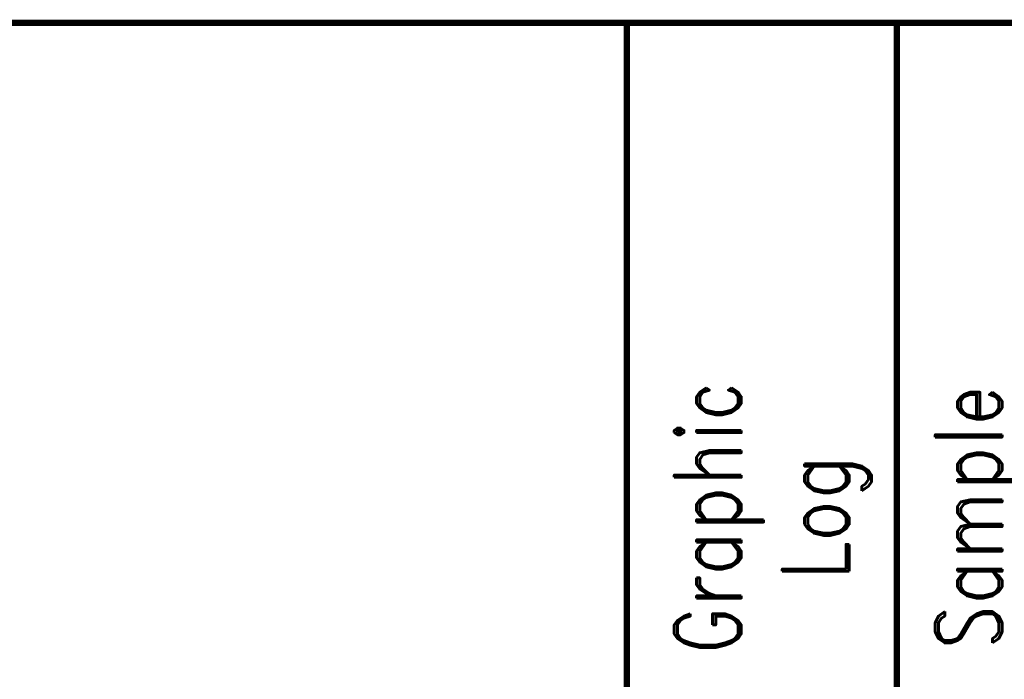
# Model space of a CAD drawing. Extents: x -2 to 113, y -136 to 16.
# Tile 327 of 541: x 40 to 56, y -24 to -13. Entities that reach past the tile are written whole.
import ezdxf
from ezdxf.enums import TextEntityAlignment as Align

# ---------------------------------------------------------------- set-up
doc = ezdxf.new("R2010")
doc.units = 0
doc.header["$MEASUREMENT"] = 0
doc.linetypes.add('SOLID', pattern=[0])
doc.layers.get('0').update_dxf_attribs({"linetype": 'SOLID'})
for name, color, linetype in [('1', 7, 'SOLID'), ('10', 7, 'SOLID'), ('11', 7, 'SOLID'), ('12', 7, 'SOLID'), ('13', 7, 'SOLID'), ('14', 7, 'SOLID'), ('15', 7, 'SOLID'), ('16', 7, 'SOLID'), ('17', 7, 'SOLID'), ('18', 7, 'SOLID'), ('19', 7, 'SOLID'), ('2', 7, 'SOLID'), ('20', 7, 'SOLID'), ('21', 7, 'SOLID'), ('22', 7, 'SOLID'), ('23', 7, 'SOLID'), ('24', 7, 'SOLID'), ('25', 7, 'SOLID'), ('26', 7, 'SOLID'), ('27', 7, 'SOLID'), ('28', 7, 'SOLID'), ('29', 7, 'SOLID'), ('3', 7, 'SOLID'), ('30', 7, 'SOLID'), ('31', 7, 'SOLID'), ('32', 7, 'SOLID'), ('33', 7, 'SOLID'), ('34', 7, 'SOLID'), ('35', 7, 'SOLID'), ('36', 7, 'SOLID'), ('37', 7, 'SOLID'), ('38', 7, 'SOLID'), ('39', 7, 'SOLID'), ('4', 7, 'SOLID'), ('40', 7, 'SOLID'), ('41', 7, 'SOLID'), ('42', 7, 'SOLID'), ('43', 7, 'SOLID'), ('44', 7, 'SOLID'), ('45', 7, 'SOLID'), ('46', 7, 'SOLID'), ('47', 7, 'SOLID'), ('48', 7, 'SOLID'), ('49', 7, 'SOLID'), ('5', 7, 'SOLID'), ('50', 7, 'SOLID'), ('51', 7, 'SOLID'), ('52', 7, 'SOLID'), ('53', 7, 'SOLID'), ('54', 7, 'SOLID'), ('55', 7, 'SOLID'), ('56', 7, 'SOLID'), ('57', 7, 'SOLID'), ('58', 7, 'SOLID'), ('59', 7, 'SOLID'), ('6', 7, 'SOLID'), ('60', 7, 'SOLID'), ('61', 7, 'SOLID'), ('62', 7, 'SOLID'), ('63', 7, 'SOLID'), ('64', 7, 'SOLID'), ('65', 7, 'SOLID'), ('66', 7, 'SOLID'), ('67', 7, 'SOLID'), ('68', 7, 'SOLID'), ('7', 7, 'SOLID'), ('8', 7, 'SOLID'), ('9', 7, 'SOLID')]:
    doc.layers.add(name, color=color, linetype=linetype)
doc.styles.add('ROMAND', font='romand', dxfattribs={"height": 1})

msp = doc.modelspace()

# ---------------------------------------------------------------- linework, layer by layer
at = {"color": 7, "linetype": 'SOLID', "const_width": 0.103}
for points in [[(-0.218, -13.139), (111.547, -13.139)], [(49.782, -13.139), (49.782, -125.639)], [(54.194, -13.139), (54.194, -125.639)]]:
    msp.add_lwpolyline(points, dxfattribs=at)
at = {"layer": '1', "color": 7, "linetype": 'SOLID', "const_width": 0.103}
for points in [[(-0.218, -13.139), (111.547, -13.139)], [(49.782, -13.139), (49.782, -125.639)], [(54.194, -13.139), (54.194, -125.639)]]:
    msp.add_lwpolyline(points, dxfattribs=at)
at = {"layer": '10', "color": 7, "linetype": 'SOLID', "const_width": 0.103}
for points in [[(-0.218, -13.139), (111.547, -13.139)], [(49.782, -13.139), (49.782, -125.639)], [(54.194, -13.139), (54.194, -125.639)]]:
    msp.add_lwpolyline(points, dxfattribs=at)
at = {"layer": '11', "color": 7, "linetype": 'SOLID', "const_width": 0.103}
for points in [[(-0.218, -13.139), (111.547, -13.139)], [(49.782, -13.139), (49.782, -125.639)], [(54.194, -13.139), (54.194, -125.639)]]:
    msp.add_lwpolyline(points, dxfattribs=at)
at = {"layer": '12', "color": 7, "linetype": 'SOLID', "const_width": 0.103}
for points in [[(-0.218, -13.139), (111.547, -13.139)], [(49.782, -13.139), (49.782, -125.639)], [(54.194, -13.139), (54.194, -125.639)]]:
    msp.add_lwpolyline(points, dxfattribs=at)
at = {"layer": '13', "color": 7, "linetype": 'SOLID', "const_width": 0.103}
for points in [[(-0.218, -13.139), (111.547, -13.139)], [(49.782, -13.139), (49.782, -125.639)], [(54.194, -13.139), (54.194, -125.639)]]:
    msp.add_lwpolyline(points, dxfattribs=at)
at = {"layer": '14', "color": 7, "linetype": 'SOLID', "const_width": 0.103}
for points in [[(-0.218, -13.139), (111.547, -13.139)], [(49.782, -13.139), (49.782, -125.639)], [(54.194, -13.139), (54.194, -125.639)]]:
    msp.add_lwpolyline(points, dxfattribs=at)
at = {"layer": '15', "color": 7, "linetype": 'SOLID', "const_width": 0.103}
for points in [[(-0.218, -13.139), (111.547, -13.139)], [(49.782, -13.139), (49.782, -125.639)], [(54.194, -13.139), (54.194, -125.639)]]:
    msp.add_lwpolyline(points, dxfattribs=at)
at = {"layer": '16', "color": 7, "linetype": 'SOLID', "const_width": 0.103}
for points in [[(-0.218, -13.139), (111.547, -13.139)], [(49.782, -13.139), (49.782, -125.639)], [(54.194, -13.139), (54.194, -125.639)]]:
    msp.add_lwpolyline(points, dxfattribs=at)
at = {"layer": '17', "color": 7, "linetype": 'SOLID', "const_width": 0.103}
for points in [[(-0.218, -13.139), (111.547, -13.139)], [(49.782, -13.139), (49.782, -125.639)], [(54.194, -13.139), (54.194, -125.639)]]:
    msp.add_lwpolyline(points, dxfattribs=at)
at = {"layer": '18', "color": 7, "linetype": 'SOLID', "const_width": 0.103}
for points in [[(-0.218, -13.139), (111.547, -13.139)], [(49.782, -13.139), (49.782, -125.639)], [(54.194, -13.139), (54.194, -125.639)]]:
    msp.add_lwpolyline(points, dxfattribs=at)
at = {"layer": '19', "color": 7, "linetype": 'SOLID', "const_width": 0.103}
for points in [[(-0.218, -13.139), (111.547, -13.139)], [(49.782, -13.139), (49.782, -125.639)], [(54.194, -13.139), (54.194, -125.639)]]:
    msp.add_lwpolyline(points, dxfattribs=at)
at = {"layer": '2', "color": 7, "linetype": 'SOLID', "const_width": 0.103}
for points in [[(-0.218, -13.139), (111.547, -13.139)], [(49.782, -13.139), (49.782, -125.639)], [(54.194, -13.139), (54.194, -125.639)]]:
    msp.add_lwpolyline(points, dxfattribs=at)
at = {"layer": '20', "color": 7, "linetype": 'SOLID', "const_width": 0.103}
for points in [[(-0.218, -13.139), (111.547, -13.139)], [(49.782, -13.139), (49.782, -125.639)], [(54.194, -13.139), (54.194, -125.639)]]:
    msp.add_lwpolyline(points, dxfattribs=at)
at = {"layer": '21', "color": 7, "linetype": 'SOLID', "const_width": 0.103}
for points in [[(-0.218, -13.139), (111.547, -13.139)], [(49.782, -13.139), (49.782, -125.639)], [(54.194, -13.139), (54.194, -125.639)]]:
    msp.add_lwpolyline(points, dxfattribs=at)
at = {"layer": '22', "color": 7, "linetype": 'SOLID', "const_width": 0.103}
for points in [[(-0.218, -13.139), (111.547, -13.139)], [(49.782, -13.139), (49.782, -125.639)], [(54.194, -13.139), (54.194, -125.639)]]:
    msp.add_lwpolyline(points, dxfattribs=at)
at = {"layer": '23', "color": 7, "linetype": 'SOLID', "const_width": 0.103}
for points in [[(-0.218, -13.139), (111.547, -13.139)], [(49.782, -13.139), (49.782, -125.639)], [(54.194, -13.139), (54.194, -125.639)]]:
    msp.add_lwpolyline(points, dxfattribs=at)
at = {"layer": '24', "color": 7, "linetype": 'SOLID', "const_width": 0.103}
for points in [[(-0.218, -13.139), (111.547, -13.139)], [(49.782, -13.139), (49.782, -125.639)], [(54.194, -13.139), (54.194, -125.639)]]:
    msp.add_lwpolyline(points, dxfattribs=at)
at = {"layer": '25', "color": 7, "linetype": 'SOLID', "const_width": 0.103}
for points in [[(-0.218, -13.139), (111.547, -13.139)], [(49.782, -13.139), (49.782, -125.639)], [(54.194, -13.139), (54.194, -125.639)]]:
    msp.add_lwpolyline(points, dxfattribs=at)
at = {"layer": '26', "color": 7, "linetype": 'SOLID', "const_width": 0.103}
for points in [[(-0.218, -13.139), (111.547, -13.139)], [(49.782, -13.139), (49.782, -125.639)], [(54.194, -13.139), (54.194, -125.639)]]:
    msp.add_lwpolyline(points, dxfattribs=at)
at = {"layer": '27', "color": 7, "linetype": 'SOLID', "const_width": 0.103}
for points in [[(-0.218, -13.139), (111.547, -13.139)], [(49.782, -13.139), (49.782, -125.639)], [(54.194, -13.139), (54.194, -125.639)]]:
    msp.add_lwpolyline(points, dxfattribs=at)
at = {"layer": '28', "color": 7, "linetype": 'SOLID', "const_width": 0.103}
for points in [[(-0.218, -13.139), (111.547, -13.139)], [(49.782, -13.139), (49.782, -125.639)], [(54.194, -13.139), (54.194, -125.639)]]:
    msp.add_lwpolyline(points, dxfattribs=at)
at = {"layer": '29', "color": 7, "linetype": 'SOLID', "const_width": 0.103}
for points in [[(-0.218, -13.139), (111.547, -13.139)], [(49.782, -13.139), (49.782, -125.639)], [(54.194, -13.139), (54.194, -125.639)]]:
    msp.add_lwpolyline(points, dxfattribs=at)
at = {"layer": '3', "color": 7, "linetype": 'SOLID', "const_width": 0.103}
for points in [[(-0.218, -13.139), (111.547, -13.139)], [(49.782, -13.139), (49.782, -125.639)], [(54.194, -13.139), (54.194, -125.639)]]:
    msp.add_lwpolyline(points, dxfattribs=at)
at = {"layer": '30', "color": 7, "linetype": 'SOLID', "const_width": 0.103}
for points in [[(-0.218, -13.139), (111.547, -13.139)], [(49.782, -13.139), (49.782, -125.639)], [(54.194, -13.139), (54.194, -125.639)]]:
    msp.add_lwpolyline(points, dxfattribs=at)
at = {"layer": '31', "color": 7, "linetype": 'SOLID', "const_width": 0.103}
for points in [[(-0.218, -13.139), (111.547, -13.139)], [(49.782, -13.139), (49.782, -125.639)], [(54.194, -13.139), (54.194, -125.639)]]:
    msp.add_lwpolyline(points, dxfattribs=at)
at = {"layer": '32', "color": 7, "linetype": 'SOLID', "const_width": 0.103}
for points in [[(-0.218, -13.139), (111.547, -13.139)], [(49.782, -13.139), (49.782, -125.639)], [(54.194, -13.139), (54.194, -125.639)]]:
    msp.add_lwpolyline(points, dxfattribs=at)
at = {"layer": '33', "color": 7, "linetype": 'SOLID', "const_width": 0.103}
for points in [[(-0.218, -13.139), (111.547, -13.139)], [(49.782, -13.139), (49.782, -125.639)], [(54.194, -13.139), (54.194, -125.639)]]:
    msp.add_lwpolyline(points, dxfattribs=at)
at = {"layer": '34', "color": 7, "linetype": 'SOLID', "const_width": 0.103}
for points in [[(-0.218, -13.139), (111.547, -13.139)], [(49.782, -13.139), (49.782, -125.639)], [(54.194, -13.139), (54.194, -125.639)]]:
    msp.add_lwpolyline(points, dxfattribs=at)
at = {"layer": '35', "color": 7, "linetype": 'SOLID', "const_width": 0.103}
for points in [[(-0.218, -13.139), (111.547, -13.139)], [(49.782, -13.139), (49.782, -125.639)], [(54.194, -13.139), (54.194, -125.639)]]:
    msp.add_lwpolyline(points, dxfattribs=at)
at = {"layer": '36', "color": 7, "linetype": 'SOLID', "const_width": 0.103}
for points in [[(-0.218, -13.139), (111.547, -13.139)], [(49.782, -13.139), (49.782, -125.639)], [(54.194, -13.139), (54.194, -125.639)]]:
    msp.add_lwpolyline(points, dxfattribs=at)
at = {"layer": '37', "color": 7, "linetype": 'SOLID', "const_width": 0.103}
for points in [[(-0.218, -13.139), (111.547, -13.139)], [(49.782, -13.139), (49.782, -125.639)], [(54.194, -13.139), (54.194, -125.639)]]:
    msp.add_lwpolyline(points, dxfattribs=at)
at = {"layer": '38', "color": 7, "linetype": 'SOLID', "const_width": 0.103}
for points in [[(-0.218, -13.139), (111.547, -13.139)], [(49.782, -13.139), (49.782, -125.639)], [(54.194, -13.139), (54.194, -125.639)]]:
    msp.add_lwpolyline(points, dxfattribs=at)
at = {"layer": '39', "color": 7, "linetype": 'SOLID', "const_width": 0.103}
for points in [[(-0.218, -13.139), (111.547, -13.139)], [(49.782, -13.139), (49.782, -125.639)], [(54.194, -13.139), (54.194, -125.639)]]:
    msp.add_lwpolyline(points, dxfattribs=at)
at = {"layer": '4', "color": 7, "linetype": 'SOLID', "const_width": 0.103}
for points in [[(-0.218, -13.139), (111.547, -13.139)], [(49.782, -13.139), (49.782, -125.639)], [(54.194, -13.139), (54.194, -125.639)]]:
    msp.add_lwpolyline(points, dxfattribs=at)
at = {"layer": '40', "color": 7, "linetype": 'SOLID', "const_width": 0.103}
for points in [[(-0.218, -13.139), (111.547, -13.139)], [(49.782, -13.139), (49.782, -125.639)], [(54.194, -13.139), (54.194, -125.639)]]:
    msp.add_lwpolyline(points, dxfattribs=at)
at = {"layer": '41', "color": 7, "linetype": 'SOLID', "const_width": 0.103}
for points in [[(-0.218, -13.139), (111.547, -13.139)], [(49.782, -13.139), (49.782, -125.639)], [(54.194, -13.139), (54.194, -125.639)]]:
    msp.add_lwpolyline(points, dxfattribs=at)
at = {"layer": '42', "color": 7, "linetype": 'SOLID', "const_width": 0.103}
for points in [[(-0.218, -13.139), (111.547, -13.139)], [(49.782, -13.139), (49.782, -125.639)], [(54.194, -13.139), (54.194, -125.639)]]:
    msp.add_lwpolyline(points, dxfattribs=at)
at = {"layer": '43', "color": 7, "linetype": 'SOLID', "const_width": 0.103}
for points in [[(-0.218, -13.139), (111.547, -13.139)], [(49.782, -13.139), (49.782, -125.639)], [(54.194, -13.139), (54.194, -125.639)]]:
    msp.add_lwpolyline(points, dxfattribs=at)
at = {"layer": '44', "color": 7, "linetype": 'SOLID', "const_width": 0.103}
for points in [[(-0.218, -13.139), (111.547, -13.139)], [(49.782, -13.139), (49.782, -125.639)], [(54.194, -13.139), (54.194, -125.639)]]:
    msp.add_lwpolyline(points, dxfattribs=at)
at = {"layer": '45', "color": 7, "linetype": 'SOLID', "const_width": 0.103}
for points in [[(-0.218, -13.139), (111.547, -13.139)], [(49.782, -13.139), (49.782, -125.639)], [(54.194, -13.139), (54.194, -125.639)]]:
    msp.add_lwpolyline(points, dxfattribs=at)
at = {"layer": '46', "color": 7, "linetype": 'SOLID', "const_width": 0.103}
for points in [[(-0.218, -13.139), (111.547, -13.139)], [(49.782, -13.139), (49.782, -125.639)], [(54.194, -13.139), (54.194, -125.639)]]:
    msp.add_lwpolyline(points, dxfattribs=at)
at = {"layer": '47', "color": 7, "linetype": 'SOLID', "const_width": 0.103}
for points in [[(-0.218, -13.139), (111.547, -13.139)], [(49.782, -13.139), (49.782, -125.639)], [(54.194, -13.139), (54.194, -125.639)]]:
    msp.add_lwpolyline(points, dxfattribs=at)
at = {"layer": '48', "color": 7, "linetype": 'SOLID', "const_width": 0.103}
for points in [[(-0.218, -13.139), (111.547, -13.139)], [(49.782, -13.139), (49.782, -125.639)], [(54.194, -13.139), (54.194, -125.639)]]:
    msp.add_lwpolyline(points, dxfattribs=at)
at = {"layer": '49', "color": 7, "linetype": 'SOLID', "const_width": 0.103}
for points in [[(-0.218, -13.139), (111.547, -13.139)], [(49.782, -13.139), (49.782, -125.639)], [(54.194, -13.139), (54.194, -125.639)]]:
    msp.add_lwpolyline(points, dxfattribs=at)
at = {"layer": '5', "color": 7, "linetype": 'SOLID', "const_width": 0.103}
for points in [[(-0.218, -13.139), (111.547, -13.139)], [(49.782, -13.139), (49.782, -125.639)], [(54.194, -13.139), (54.194, -125.639)]]:
    msp.add_lwpolyline(points, dxfattribs=at)
at = {"layer": '50', "color": 7, "linetype": 'SOLID', "const_width": 0.103}
for points in [[(-0.218, -13.139), (111.547, -13.139)], [(49.782, -13.139), (49.782, -125.639)], [(54.194, -13.139), (54.194, -125.639)]]:
    msp.add_lwpolyline(points, dxfattribs=at)
at = {"layer": '51', "color": 7, "linetype": 'SOLID', "const_width": 0.103}
for points in [[(-0.218, -13.139), (111.547, -13.139)], [(49.782, -13.139), (49.782, -125.639)], [(54.194, -13.139), (54.194, -125.639)]]:
    msp.add_lwpolyline(points, dxfattribs=at)
at = {"layer": '52', "color": 7, "linetype": 'SOLID', "const_width": 0.103}
for points in [[(-0.218, -13.139), (111.547, -13.139)], [(49.782, -13.139), (49.782, -125.639)], [(54.194, -13.139), (54.194, -125.639)]]:
    msp.add_lwpolyline(points, dxfattribs=at)
at = {"layer": '53', "color": 7, "linetype": 'SOLID', "const_width": 0.103}
for points in [[(-0.218, -13.139), (111.547, -13.139)], [(49.782, -13.139), (49.782, -125.639)], [(54.194, -13.139), (54.194, -125.639)]]:
    msp.add_lwpolyline(points, dxfattribs=at)
at = {"layer": '54', "color": 7, "linetype": 'SOLID', "const_width": 0.103}
for points in [[(-0.218, -13.139), (111.547, -13.139)], [(49.782, -13.139), (49.782, -125.639)], [(54.194, -13.139), (54.194, -125.639)]]:
    msp.add_lwpolyline(points, dxfattribs=at)
at = {"layer": '55', "color": 7, "linetype": 'SOLID', "const_width": 0.103}
for points in [[(-0.218, -13.139), (111.547, -13.139)], [(49.782, -13.139), (49.782, -125.639)], [(54.194, -13.139), (54.194, -125.639)]]:
    msp.add_lwpolyline(points, dxfattribs=at)
at = {"layer": '56', "color": 7, "linetype": 'SOLID', "const_width": 0.103}
for points in [[(-0.218, -13.139), (111.547, -13.139)], [(49.782, -13.139), (49.782, -125.639)], [(54.194, -13.139), (54.194, -125.639)]]:
    msp.add_lwpolyline(points, dxfattribs=at)
at = {"layer": '57', "color": 7, "linetype": 'SOLID', "const_width": 0.103}
for points in [[(-0.218, -13.139), (111.547, -13.139)], [(49.782, -13.139), (49.782, -125.639)], [(54.194, -13.139), (54.194, -125.639)]]:
    msp.add_lwpolyline(points, dxfattribs=at)
at = {"layer": '58', "color": 7, "linetype": 'SOLID', "const_width": 0.103}
for points in [[(-0.218, -13.139), (111.547, -13.139)], [(49.782, -13.139), (49.782, -125.639)], [(54.194, -13.139), (54.194, -125.639)]]:
    msp.add_lwpolyline(points, dxfattribs=at)
at = {"layer": '59', "color": 7, "linetype": 'SOLID', "const_width": 0.103}
for points in [[(-0.218, -13.139), (111.547, -13.139)], [(49.782, -13.139), (49.782, -125.639)], [(54.194, -13.139), (54.194, -125.639)]]:
    msp.add_lwpolyline(points, dxfattribs=at)
at = {"layer": '6', "color": 7, "linetype": 'SOLID', "const_width": 0.103}
for points in [[(-0.218, -13.139), (111.547, -13.139)], [(49.782, -13.139), (49.782, -125.639)], [(54.194, -13.139), (54.194, -125.639)]]:
    msp.add_lwpolyline(points, dxfattribs=at)
at = {"layer": '60', "color": 7, "linetype": 'SOLID', "const_width": 0.103}
for points in [[(-0.218, -13.139), (111.547, -13.139)], [(49.782, -13.139), (49.782, -125.639)], [(54.194, -13.139), (54.194, -125.639)]]:
    msp.add_lwpolyline(points, dxfattribs=at)
at = {"layer": '61', "color": 7, "linetype": 'SOLID', "const_width": 0.103}
for points in [[(-0.218, -13.139), (111.547, -13.139)], [(49.782, -13.139), (49.782, -125.639)], [(54.194, -13.139), (54.194, -125.639)]]:
    msp.add_lwpolyline(points, dxfattribs=at)
at = {"layer": '62', "color": 7, "linetype": 'SOLID', "const_width": 0.103}
for points in [[(-0.218, -13.139), (111.547, -13.139)], [(49.782, -13.139), (49.782, -125.639)], [(54.194, -13.139), (54.194, -125.639)]]:
    msp.add_lwpolyline(points, dxfattribs=at)
at = {"layer": '63', "color": 7, "linetype": 'SOLID', "const_width": 0.103}
for points in [[(-0.218, -13.139), (111.547, -13.139)], [(49.782, -13.139), (49.782, -125.639)], [(54.194, -13.139), (54.194, -125.639)]]:
    msp.add_lwpolyline(points, dxfattribs=at)
at = {"layer": '64', "color": 7, "linetype": 'SOLID', "const_width": 0.103}
for points in [[(-0.218, -13.139), (111.547, -13.139)], [(49.782, -13.139), (49.782, -125.639)], [(54.194, -13.139), (54.194, -125.639)]]:
    msp.add_lwpolyline(points, dxfattribs=at)
at = {"layer": '65', "color": 7, "linetype": 'SOLID', "const_width": 0.103}
for points in [[(-0.218, -13.139), (111.547, -13.139)], [(49.782, -13.139), (49.782, -125.639)], [(54.194, -13.139), (54.194, -125.639)]]:
    msp.add_lwpolyline(points, dxfattribs=at)
at = {"layer": '66', "color": 7, "linetype": 'SOLID', "const_width": 0.103}
for points in [[(-0.218, -13.139), (111.547, -13.139)], [(49.782, -13.139), (49.782, -125.639)], [(54.194, -13.139), (54.194, -125.639)]]:
    msp.add_lwpolyline(points, dxfattribs=at)
at = {"layer": '67', "color": 7, "linetype": 'SOLID', "const_width": 0.103}
for points in [[(-0.218, -13.139), (111.547, -13.139)], [(49.782, -13.139), (49.782, -125.639)], [(54.194, -13.139), (54.194, -125.639)]]:
    msp.add_lwpolyline(points, dxfattribs=at)
at = {"layer": '68', "color": 7, "linetype": 'SOLID', "const_width": 0.103}
for points in [[(-0.218, -13.139), (111.547, -13.139)], [(49.782, -13.139), (49.782, -125.639)], [(54.194, -13.139), (54.194, -125.639)]]:
    msp.add_lwpolyline(points, dxfattribs=at)
at = {"layer": '7', "color": 7, "linetype": 'SOLID', "const_width": 0.103}
for points in [[(-0.218, -13.139), (111.547, -13.139)], [(49.782, -13.139), (49.782, -125.639)], [(54.194, -13.139), (54.194, -125.639)]]:
    msp.add_lwpolyline(points, dxfattribs=at)
at = {"layer": '8', "color": 7, "linetype": 'SOLID', "const_width": 0.103}
for points in [[(-0.218, -13.139), (111.547, -13.139)], [(49.782, -13.139), (49.782, -125.639)], [(54.194, -13.139), (54.194, -125.639)]]:
    msp.add_lwpolyline(points, dxfattribs=at)
at = {"layer": '9', "color": 7, "linetype": 'SOLID', "const_width": 0.103}
for points in [[(-0.218, -13.139), (111.547, -13.139)], [(49.782, -13.139), (49.782, -125.639)], [(54.194, -13.139), (54.194, -125.639)]]:
    msp.add_lwpolyline(points, dxfattribs=at)

# ---------------------------------------------------------------- texts
at = {"color": 7, "style": 'ROMAND', "width": 0.78}
for s, p in [('Graphic', (51.106, -21.227)), ('Sample', (55.371, -21.227)), ('Log', (52.871, -21.227))]:
    msp.add_text(s, height=1.0941, rotation=90, dxfattribs=at).set_placement(p, align=Align.MIDDLE_CENTER)
at = {"layer": '1', "color": 7, "style": 'ROMAND', "width": 0.78}
for s, p in [('Graphic', (51.106, -21.227)), ('Sample', (55.371, -21.227)), ('Log', (52.871, -21.227))]:
    msp.add_text(s, height=1.0941, rotation=90, dxfattribs=at).set_placement(p, align=Align.MIDDLE_CENTER)
at = {"layer": '10', "color": 7, "style": 'ROMAND', "width": 0.78}
for s, p in [('Graphic', (51.106, -21.227)), ('Sample', (55.371, -21.227)), ('Log', (52.871, -21.227))]:
    msp.add_text(s, height=1.0941, rotation=90, dxfattribs=at).set_placement(p, align=Align.MIDDLE_CENTER)
at = {"layer": '11', "color": 7, "style": 'ROMAND', "width": 0.78}
for s, p in [('Graphic', (51.106, -21.227)), ('Sample', (55.371, -21.227)), ('Log', (52.871, -21.227))]:
    msp.add_text(s, height=1.0941, rotation=90, dxfattribs=at).set_placement(p, align=Align.MIDDLE_CENTER)
at = {"layer": '12', "color": 7, "style": 'ROMAND', "width": 0.78}
for s, p in [('Graphic', (51.106, -21.227)), ('Sample', (55.371, -21.227)), ('Log', (52.871, -21.227))]:
    msp.add_text(s, height=1.0941, rotation=90, dxfattribs=at).set_placement(p, align=Align.MIDDLE_CENTER)
at = {"layer": '13', "color": 7, "style": 'ROMAND', "width": 0.78}
for s, p in [('Graphic', (51.106, -21.227)), ('Sample', (55.371, -21.227)), ('Log', (52.871, -21.227))]:
    msp.add_text(s, height=1.0941, rotation=90, dxfattribs=at).set_placement(p, align=Align.MIDDLE_CENTER)
at = {"layer": '14', "color": 7, "style": 'ROMAND', "width": 0.78}
for s, p in [('Graphic', (51.106, -21.227)), ('Sample', (55.371, -21.227)), ('Log', (52.871, -21.227))]:
    msp.add_text(s, height=1.0941, rotation=90, dxfattribs=at).set_placement(p, align=Align.MIDDLE_CENTER)
at = {"layer": '15', "color": 7, "style": 'ROMAND', "width": 0.78}
for s, p in [('Graphic', (51.106, -21.227)), ('Sample', (55.371, -21.227)), ('Log', (52.871, -21.227))]:
    msp.add_text(s, height=1.0941, rotation=90, dxfattribs=at).set_placement(p, align=Align.MIDDLE_CENTER)
at = {"layer": '16', "color": 7, "style": 'ROMAND', "width": 0.78}
for s, p in [('Graphic', (51.106, -21.227)), ('Sample', (55.371, -21.227)), ('Log', (52.871, -21.227))]:
    msp.add_text(s, height=1.0941, rotation=90, dxfattribs=at).set_placement(p, align=Align.MIDDLE_CENTER)
at = {"layer": '17', "color": 7, "style": 'ROMAND', "width": 0.78}
for s, p in [('Graphic', (51.106, -21.227)), ('Sample', (55.371, -21.227)), ('Log', (52.871, -21.227))]:
    msp.add_text(s, height=1.0941, rotation=90, dxfattribs=at).set_placement(p, align=Align.MIDDLE_CENTER)
at = {"layer": '18', "color": 7, "style": 'ROMAND', "width": 0.78}
for s, p in [('Graphic', (51.106, -21.227)), ('Sample', (55.371, -21.227)), ('Log', (52.871, -21.227))]:
    msp.add_text(s, height=1.0941, rotation=90, dxfattribs=at).set_placement(p, align=Align.MIDDLE_CENTER)
at = {"layer": '19', "color": 7, "style": 'ROMAND', "width": 0.78}
for s, p in [('Graphic', (51.106, -21.227)), ('Sample', (55.371, -21.227)), ('Log', (52.871, -21.227))]:
    msp.add_text(s, height=1.0941, rotation=90, dxfattribs=at).set_placement(p, align=Align.MIDDLE_CENTER)
at = {"layer": '2', "color": 7, "style": 'ROMAND', "width": 0.78}
for s, p in [('Graphic', (51.106, -21.227)), ('Sample', (55.371, -21.227)), ('Log', (52.871, -21.227))]:
    msp.add_text(s, height=1.0941, rotation=90, dxfattribs=at).set_placement(p, align=Align.MIDDLE_CENTER)
at = {"layer": '20', "color": 7, "style": 'ROMAND', "width": 0.78}
for s, p in [('Graphic', (51.106, -21.227)), ('Sample', (55.371, -21.227)), ('Log', (52.871, -21.227))]:
    msp.add_text(s, height=1.0941, rotation=90, dxfattribs=at).set_placement(p, align=Align.MIDDLE_CENTER)
at = {"layer": '21', "color": 7, "style": 'ROMAND', "width": 0.78}
for s, p in [('Graphic', (51.106, -21.227)), ('Sample', (55.371, -21.227)), ('Log', (52.871, -21.227))]:
    msp.add_text(s, height=1.0941, rotation=90, dxfattribs=at).set_placement(p, align=Align.MIDDLE_CENTER)
at = {"layer": '22', "color": 7, "style": 'ROMAND', "width": 0.78}
for s, p in [('Graphic', (51.106, -21.227)), ('Sample', (55.371, -21.227)), ('Log', (52.871, -21.227))]:
    msp.add_text(s, height=1.0941, rotation=90, dxfattribs=at).set_placement(p, align=Align.MIDDLE_CENTER)
at = {"layer": '23', "color": 7, "style": 'ROMAND', "width": 0.78}
for s, p in [('Graphic', (51.106, -21.227)), ('Sample', (55.371, -21.227)), ('Log', (52.871, -21.227))]:
    msp.add_text(s, height=1.0941, rotation=90, dxfattribs=at).set_placement(p, align=Align.MIDDLE_CENTER)
at = {"layer": '24', "color": 7, "style": 'ROMAND', "width": 0.78}
for s, p in [('Graphic', (51.106, -21.227)), ('Sample', (55.371, -21.227)), ('Log', (52.871, -21.227))]:
    msp.add_text(s, height=1.0941, rotation=90, dxfattribs=at).set_placement(p, align=Align.MIDDLE_CENTER)
at = {"layer": '25', "color": 7, "style": 'ROMAND', "width": 0.78}
for s, p in [('Graphic', (51.106, -21.227)), ('Sample', (55.371, -21.227)), ('Log', (52.871, -21.227))]:
    msp.add_text(s, height=1.0941, rotation=90, dxfattribs=at).set_placement(p, align=Align.MIDDLE_CENTER)
at = {"layer": '26', "color": 7, "style": 'ROMAND', "width": 0.78}
for s, p in [('Graphic', (51.106, -21.227)), ('Sample', (55.371, -21.227)), ('Log', (52.871, -21.227))]:
    msp.add_text(s, height=1.0941, rotation=90, dxfattribs=at).set_placement(p, align=Align.MIDDLE_CENTER)
at = {"layer": '27', "color": 7, "style": 'ROMAND', "width": 0.78}
for s, p in [('Graphic', (51.106, -21.227)), ('Sample', (55.371, -21.227)), ('Log', (52.871, -21.227))]:
    msp.add_text(s, height=1.0941, rotation=90, dxfattribs=at).set_placement(p, align=Align.MIDDLE_CENTER)
at = {"layer": '28', "color": 7, "style": 'ROMAND', "width": 0.78}
for s, p in [('Graphic', (51.106, -21.227)), ('Sample', (55.371, -21.227)), ('Log', (52.871, -21.227))]:
    msp.add_text(s, height=1.0941, rotation=90, dxfattribs=at).set_placement(p, align=Align.MIDDLE_CENTER)
at = {"layer": '29', "color": 7, "style": 'ROMAND', "width": 0.78}
for s, p in [('Graphic', (51.106, -21.227)), ('Sample', (55.371, -21.227)), ('Log', (52.871, -21.227))]:
    msp.add_text(s, height=1.0941, rotation=90, dxfattribs=at).set_placement(p, align=Align.MIDDLE_CENTER)
at = {"layer": '3', "color": 7, "style": 'ROMAND', "width": 0.78}
for s, p in [('Graphic', (51.106, -21.227)), ('Sample', (55.371, -21.227)), ('Log', (52.871, -21.227))]:
    msp.add_text(s, height=1.0941, rotation=90, dxfattribs=at).set_placement(p, align=Align.MIDDLE_CENTER)
at = {"layer": '30', "color": 7, "style": 'ROMAND', "width": 0.78}
for s, p in [('Graphic', (51.106, -21.227)), ('Sample', (55.371, -21.227)), ('Log', (52.871, -21.227))]:
    msp.add_text(s, height=1.0941, rotation=90, dxfattribs=at).set_placement(p, align=Align.MIDDLE_CENTER)
at = {"layer": '31', "color": 7, "style": 'ROMAND', "width": 0.78}
for s, p in [('Graphic', (51.106, -21.227)), ('Sample', (55.371, -21.227)), ('Log', (52.871, -21.227))]:
    msp.add_text(s, height=1.0941, rotation=90, dxfattribs=at).set_placement(p, align=Align.MIDDLE_CENTER)
at = {"layer": '32', "color": 7, "style": 'ROMAND', "width": 0.78}
for s, p in [('Graphic', (51.106, -21.227)), ('Sample', (55.371, -21.227)), ('Log', (52.871, -21.227))]:
    msp.add_text(s, height=1.0941, rotation=90, dxfattribs=at).set_placement(p, align=Align.MIDDLE_CENTER)
at = {"layer": '33', "color": 7, "style": 'ROMAND', "width": 0.78}
for s, p in [('Graphic', (51.106, -21.227)), ('Sample', (55.371, -21.227)), ('Log', (52.871, -21.227))]:
    msp.add_text(s, height=1.0941, rotation=90, dxfattribs=at).set_placement(p, align=Align.MIDDLE_CENTER)
at = {"layer": '34', "color": 7, "style": 'ROMAND', "width": 0.78}
for s, p in [('Graphic', (51.106, -21.227)), ('Sample', (55.371, -21.227)), ('Log', (52.871, -21.227))]:
    msp.add_text(s, height=1.0941, rotation=90, dxfattribs=at).set_placement(p, align=Align.MIDDLE_CENTER)
at = {"layer": '35', "color": 7, "style": 'ROMAND', "width": 0.78}
for s, p in [('Graphic', (51.106, -21.227)), ('Sample', (55.371, -21.227)), ('Log', (52.871, -21.227))]:
    msp.add_text(s, height=1.0941, rotation=90, dxfattribs=at).set_placement(p, align=Align.MIDDLE_CENTER)
at = {"layer": '36', "color": 7, "style": 'ROMAND', "width": 0.78}
for s, p in [('Graphic', (51.106, -21.227)), ('Sample', (55.371, -21.227)), ('Log', (52.871, -21.227))]:
    msp.add_text(s, height=1.0941, rotation=90, dxfattribs=at).set_placement(p, align=Align.MIDDLE_CENTER)
at = {"layer": '37', "color": 7, "style": 'ROMAND', "width": 0.78}
for s, p in [('Graphic', (51.106, -21.227)), ('Sample', (55.371, -21.227)), ('Log', (52.871, -21.227))]:
    msp.add_text(s, height=1.0941, rotation=90, dxfattribs=at).set_placement(p, align=Align.MIDDLE_CENTER)
at = {"layer": '38', "color": 7, "style": 'ROMAND', "width": 0.78}
for s, p in [('Graphic', (51.106, -21.227)), ('Sample', (55.371, -21.227)), ('Log', (52.871, -21.227))]:
    msp.add_text(s, height=1.0941, rotation=90, dxfattribs=at).set_placement(p, align=Align.MIDDLE_CENTER)
at = {"layer": '39', "color": 7, "style": 'ROMAND', "width": 0.78}
for s, p in [('Graphic', (51.106, -21.227)), ('Sample', (55.371, -21.227)), ('Log', (52.871, -21.227))]:
    msp.add_text(s, height=1.0941, rotation=90, dxfattribs=at).set_placement(p, align=Align.MIDDLE_CENTER)
at = {"layer": '4', "color": 7, "style": 'ROMAND', "width": 0.78}
for s, p in [('Graphic', (51.106, -21.227)), ('Sample', (55.371, -21.227)), ('Log', (52.871, -21.227))]:
    msp.add_text(s, height=1.0941, rotation=90, dxfattribs=at).set_placement(p, align=Align.MIDDLE_CENTER)
at = {"layer": '40', "color": 7, "style": 'ROMAND', "width": 0.78}
for s, p in [('Graphic', (51.106, -21.227)), ('Sample', (55.371, -21.227)), ('Log', (52.871, -21.227))]:
    msp.add_text(s, height=1.0941, rotation=90, dxfattribs=at).set_placement(p, align=Align.MIDDLE_CENTER)
at = {"layer": '41', "color": 7, "style": 'ROMAND', "width": 0.78}
for s, p in [('Graphic', (51.106, -21.227)), ('Sample', (55.371, -21.227)), ('Log', (52.871, -21.227))]:
    msp.add_text(s, height=1.0941, rotation=90, dxfattribs=at).set_placement(p, align=Align.MIDDLE_CENTER)
at = {"layer": '42', "color": 7, "style": 'ROMAND', "width": 0.78}
for s, p in [('Graphic', (51.106, -21.227)), ('Sample', (55.371, -21.227)), ('Log', (52.871, -21.227))]:
    msp.add_text(s, height=1.0941, rotation=90, dxfattribs=at).set_placement(p, align=Align.MIDDLE_CENTER)
at = {"layer": '43', "color": 7, "style": 'ROMAND', "width": 0.78}
for s, p in [('Graphic', (51.106, -21.227)), ('Sample', (55.371, -21.227)), ('Log', (52.871, -21.227))]:
    msp.add_text(s, height=1.0941, rotation=90, dxfattribs=at).set_placement(p, align=Align.MIDDLE_CENTER)
at = {"layer": '44', "color": 7, "style": 'ROMAND', "width": 0.78}
for s, p in [('Graphic', (51.106, -21.227)), ('Sample', (55.371, -21.227)), ('Log', (52.871, -21.227))]:
    msp.add_text(s, height=1.0941, rotation=90, dxfattribs=at).set_placement(p, align=Align.MIDDLE_CENTER)
at = {"layer": '45', "color": 7, "style": 'ROMAND', "width": 0.78}
for s, p in [('Graphic', (51.106, -21.227)), ('Sample', (55.371, -21.227)), ('Log', (52.871, -21.227))]:
    msp.add_text(s, height=1.0941, rotation=90, dxfattribs=at).set_placement(p, align=Align.MIDDLE_CENTER)
at = {"layer": '46', "color": 7, "style": 'ROMAND', "width": 0.78}
for s, p in [('Graphic', (51.106, -21.227)), ('Sample', (55.371, -21.227)), ('Log', (52.871, -21.227))]:
    msp.add_text(s, height=1.0941, rotation=90, dxfattribs=at).set_placement(p, align=Align.MIDDLE_CENTER)
at = {"layer": '47', "color": 7, "style": 'ROMAND', "width": 0.78}
for s, p in [('Graphic', (51.106, -21.227)), ('Sample', (55.371, -21.227)), ('Log', (52.871, -21.227))]:
    msp.add_text(s, height=1.0941, rotation=90, dxfattribs=at).set_placement(p, align=Align.MIDDLE_CENTER)
at = {"layer": '48', "color": 7, "style": 'ROMAND', "width": 0.78}
for s, p in [('Graphic', (51.106, -21.227)), ('Sample', (55.371, -21.227)), ('Log', (52.871, -21.227))]:
    msp.add_text(s, height=1.0941, rotation=90, dxfattribs=at).set_placement(p, align=Align.MIDDLE_CENTER)
at = {"layer": '49', "color": 7, "style": 'ROMAND', "width": 0.78}
for s, p in [('Graphic', (51.106, -21.227)), ('Sample', (55.371, -21.227)), ('Log', (52.871, -21.227))]:
    msp.add_text(s, height=1.0941, rotation=90, dxfattribs=at).set_placement(p, align=Align.MIDDLE_CENTER)
at = {"layer": '5', "color": 7, "style": 'ROMAND', "width": 0.78}
for s, p in [('Graphic', (51.106, -21.227)), ('Sample', (55.371, -21.227)), ('Log', (52.871, -21.227))]:
    msp.add_text(s, height=1.0941, rotation=90, dxfattribs=at).set_placement(p, align=Align.MIDDLE_CENTER)
at = {"layer": '50', "color": 7, "style": 'ROMAND', "width": 0.78}
for s, p in [('Graphic', (51.106, -21.227)), ('Sample', (55.371, -21.227)), ('Log', (52.871, -21.227))]:
    msp.add_text(s, height=1.0941, rotation=90, dxfattribs=at).set_placement(p, align=Align.MIDDLE_CENTER)
at = {"layer": '51', "color": 7, "style": 'ROMAND', "width": 0.78}
for s, p in [('Graphic', (51.106, -21.227)), ('Sample', (55.371, -21.227)), ('Log', (52.871, -21.227))]:
    msp.add_text(s, height=1.0941, rotation=90, dxfattribs=at).set_placement(p, align=Align.MIDDLE_CENTER)
at = {"layer": '52', "color": 7, "style": 'ROMAND', "width": 0.78}
for s, p in [('Graphic', (51.106, -21.227)), ('Sample', (55.371, -21.227)), ('Log', (52.871, -21.227))]:
    msp.add_text(s, height=1.0941, rotation=90, dxfattribs=at).set_placement(p, align=Align.MIDDLE_CENTER)
at = {"layer": '53', "color": 7, "style": 'ROMAND', "width": 0.78}
for s, p in [('Graphic', (51.106, -21.227)), ('Sample', (55.371, -21.227)), ('Log', (52.871, -21.227))]:
    msp.add_text(s, height=1.0941, rotation=90, dxfattribs=at).set_placement(p, align=Align.MIDDLE_CENTER)
at = {"layer": '54', "color": 7, "style": 'ROMAND', "width": 0.78}
for s, p in [('Graphic', (51.106, -21.227)), ('Sample', (55.371, -21.227)), ('Log', (52.871, -21.227))]:
    msp.add_text(s, height=1.0941, rotation=90, dxfattribs=at).set_placement(p, align=Align.MIDDLE_CENTER)
at = {"layer": '55', "color": 7, "style": 'ROMAND', "width": 0.78}
for s, p in [('Graphic', (51.106, -21.227)), ('Sample', (55.371, -21.227)), ('Log', (52.871, -21.227))]:
    msp.add_text(s, height=1.0941, rotation=90, dxfattribs=at).set_placement(p, align=Align.MIDDLE_CENTER)
at = {"layer": '56', "color": 7, "style": 'ROMAND', "width": 0.78}
for s, p in [('Graphic', (51.106, -21.227)), ('Sample', (55.371, -21.227)), ('Log', (52.871, -21.227))]:
    msp.add_text(s, height=1.0941, rotation=90, dxfattribs=at).set_placement(p, align=Align.MIDDLE_CENTER)
at = {"layer": '57', "color": 7, "style": 'ROMAND', "width": 0.78}
for s, p in [('Graphic', (51.106, -21.227)), ('Sample', (55.371, -21.227)), ('Log', (52.871, -21.227))]:
    msp.add_text(s, height=1.0941, rotation=90, dxfattribs=at).set_placement(p, align=Align.MIDDLE_CENTER)
at = {"layer": '58', "color": 7, "style": 'ROMAND', "width": 0.78}
for s, p in [('Graphic', (51.106, -21.227)), ('Sample', (55.371, -21.227)), ('Log', (52.871, -21.227))]:
    msp.add_text(s, height=1.0941, rotation=90, dxfattribs=at).set_placement(p, align=Align.MIDDLE_CENTER)
at = {"layer": '59', "color": 7, "style": 'ROMAND', "width": 0.78}
for s, p in [('Graphic', (51.106, -21.227)), ('Sample', (55.371, -21.227)), ('Log', (52.871, -21.227))]:
    msp.add_text(s, height=1.0941, rotation=90, dxfattribs=at).set_placement(p, align=Align.MIDDLE_CENTER)
at = {"layer": '6', "color": 7, "style": 'ROMAND', "width": 0.78}
for s, p in [('Graphic', (51.106, -21.227)), ('Sample', (55.371, -21.227)), ('Log', (52.871, -21.227))]:
    msp.add_text(s, height=1.0941, rotation=90, dxfattribs=at).set_placement(p, align=Align.MIDDLE_CENTER)
at = {"layer": '60', "color": 7, "style": 'ROMAND', "width": 0.78}
for s, p in [('Graphic', (51.106, -21.227)), ('Sample', (55.371, -21.227)), ('Log', (52.871, -21.227))]:
    msp.add_text(s, height=1.0941, rotation=90, dxfattribs=at).set_placement(p, align=Align.MIDDLE_CENTER)
at = {"layer": '61', "color": 7, "style": 'ROMAND', "width": 0.78}
for s, p in [('Graphic', (51.106, -21.227)), ('Sample', (55.371, -21.227)), ('Log', (52.871, -21.227))]:
    msp.add_text(s, height=1.0941, rotation=90, dxfattribs=at).set_placement(p, align=Align.MIDDLE_CENTER)
at = {"layer": '62', "color": 7, "style": 'ROMAND', "width": 0.78}
for s, p in [('Graphic', (51.106, -21.227)), ('Sample', (55.371, -21.227)), ('Log', (52.871, -21.227))]:
    msp.add_text(s, height=1.0941, rotation=90, dxfattribs=at).set_placement(p, align=Align.MIDDLE_CENTER)
at = {"layer": '63', "color": 7, "style": 'ROMAND', "width": 0.78}
for s, p in [('Graphic', (51.106, -21.227)), ('Sample', (55.371, -21.227)), ('Log', (52.871, -21.227))]:
    msp.add_text(s, height=1.0941, rotation=90, dxfattribs=at).set_placement(p, align=Align.MIDDLE_CENTER)
at = {"layer": '64', "color": 7, "style": 'ROMAND', "width": 0.78}
for s, p in [('Graphic', (51.106, -21.227)), ('Sample', (55.371, -21.227)), ('Log', (52.871, -21.227))]:
    msp.add_text(s, height=1.0941, rotation=90, dxfattribs=at).set_placement(p, align=Align.MIDDLE_CENTER)
at = {"layer": '65', "color": 7, "style": 'ROMAND', "width": 0.78}
for s, p in [('Graphic', (51.106, -21.227)), ('Sample', (55.371, -21.227)), ('Log', (52.871, -21.227))]:
    msp.add_text(s, height=1.0941, rotation=90, dxfattribs=at).set_placement(p, align=Align.MIDDLE_CENTER)
at = {"layer": '66', "color": 7, "style": 'ROMAND', "width": 0.78}
for s, p in [('Graphic', (51.106, -21.227)), ('Sample', (55.371, -21.227)), ('Log', (52.871, -21.227))]:
    msp.add_text(s, height=1.0941, rotation=90, dxfattribs=at).set_placement(p, align=Align.MIDDLE_CENTER)
at = {"layer": '67', "color": 7, "style": 'ROMAND', "width": 0.78}
for s, p in [('Graphic', (51.106, -21.227)), ('Sample', (55.371, -21.227)), ('Log', (52.871, -21.227))]:
    msp.add_text(s, height=1.0941, rotation=90, dxfattribs=at).set_placement(p, align=Align.MIDDLE_CENTER)
at = {"layer": '68', "color": 7, "style": 'ROMAND', "width": 0.78}
for s, p in [('Graphic', (51.106, -21.227)), ('Sample', (55.371, -21.227)), ('Log', (52.871, -21.227))]:
    msp.add_text(s, height=1.0941, rotation=90, dxfattribs=at).set_placement(p, align=Align.MIDDLE_CENTER)
at = {"layer": '7', "color": 7, "style": 'ROMAND', "width": 0.78}
for s, p in [('Graphic', (51.106, -21.227)), ('Sample', (55.371, -21.227)), ('Log', (52.871, -21.227))]:
    msp.add_text(s, height=1.0941, rotation=90, dxfattribs=at).set_placement(p, align=Align.MIDDLE_CENTER)
at = {"layer": '8', "color": 7, "style": 'ROMAND', "width": 0.78}
for s, p in [('Graphic', (51.106, -21.227)), ('Sample', (55.371, -21.227)), ('Log', (52.871, -21.227))]:
    msp.add_text(s, height=1.0941, rotation=90, dxfattribs=at).set_placement(p, align=Align.MIDDLE_CENTER)
at = {"layer": '9', "color": 7, "style": 'ROMAND', "width": 0.78}
for s, p in [('Graphic', (51.106, -21.227)), ('Sample', (55.371, -21.227)), ('Log', (52.871, -21.227))]:
    msp.add_text(s, height=1.0941, rotation=90, dxfattribs=at).set_placement(p, align=Align.MIDDLE_CENTER)

doc.saveas('drawing.dxf')
